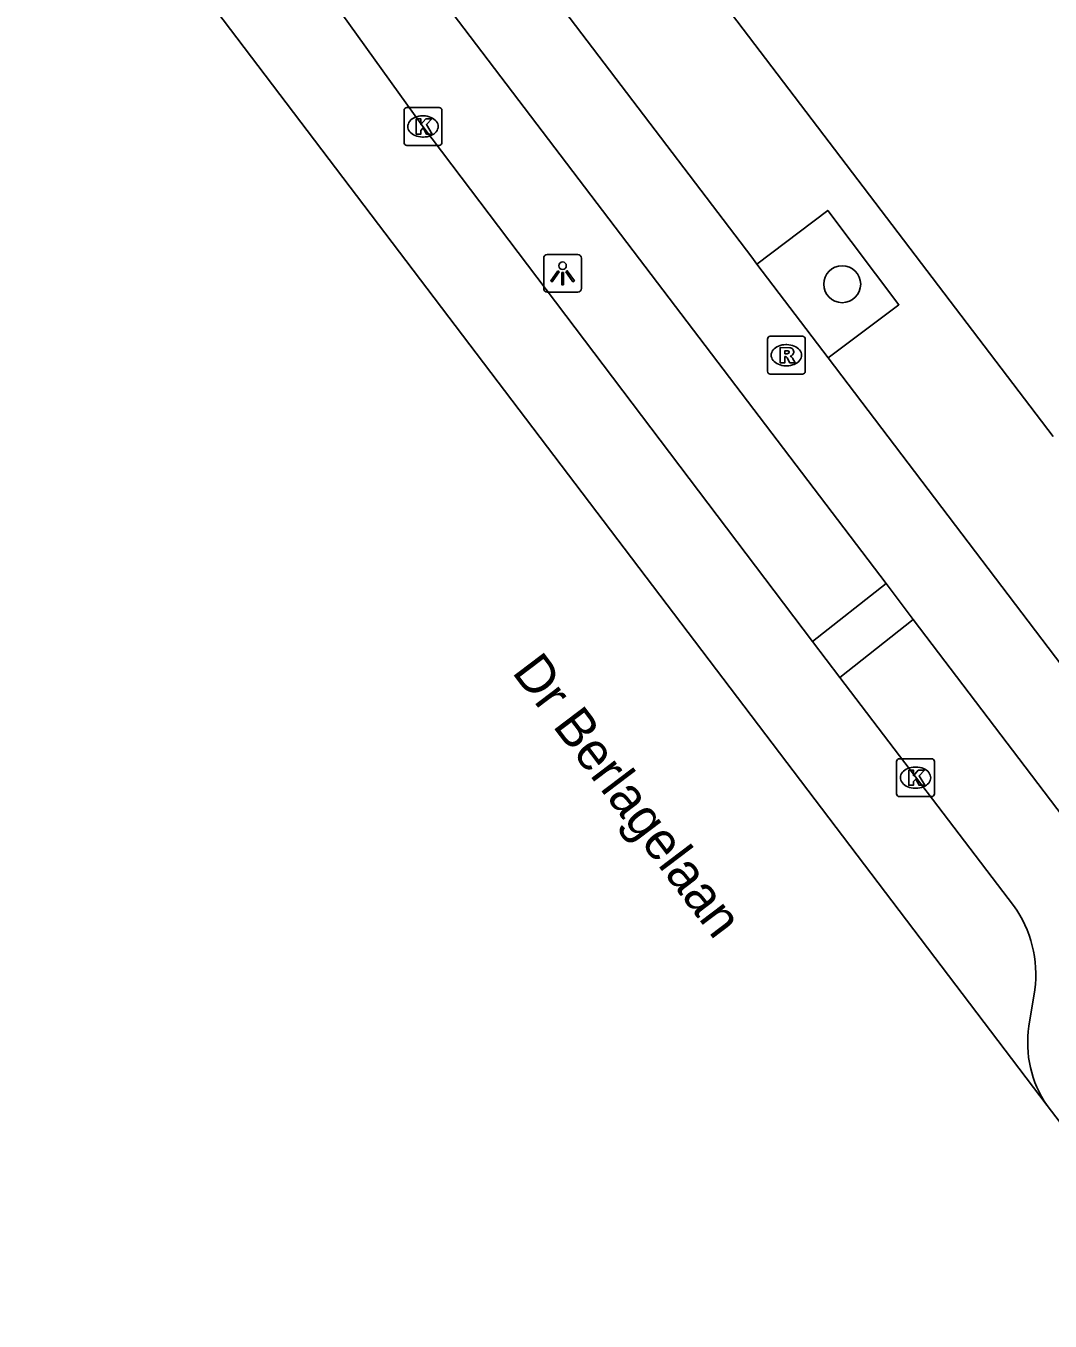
# Model space of a CAD drawing. Extents: x 160037 to 160839, y 385326 to 386441.
# Drawn here: x 160181.1 to 160208.2, y 385859.09 to 385893.36 of the extents above; entities that cross this region are included whole.
import ezdxf

# ---------------------------------------------------------------- set-up
doc = ezdxf.new("R2010")
doc.units = 0
for name, color, linetype in [('IMGEO_Boom', 7, 'Continuous'), ('IMGEO_Fietspad_gesloten', 7, 'Continuous'), ('IMGEO_Kolk', 7, 'Continuous'), ('IMGEO_Lichtpunt', 7, 'Continuous'), ('IMGEO_Openbare_ruimte_label', 7, 'Continuous'), ('IMGEO_Parkeervlak_open', 7, 'Continuous'), ('IMGEO_Rijbaan_lokaal_gesloten', 7, 'Continuous'), ('IMGEO_Rioolput', 7, 'Continuous'), ('IMGEO_Voetpad_open', 7, 'Continuous')]:
    doc.layers.add(name, color=color, linetype=linetype)

msp = doc.modelspace()

# ---------------------------------------------------------------- linework, layer by layer
at = {"layer": 'IMGEO_Boom'}
msp.add_circle((160202.696, 385886.53), 0.489, dxfattribs=at)
at = {"layer": 'IMGEO_Fietspad_gesloten'}
for points in [[(160200.44, 385887.061), (160200.303, 385887.241), (160188.588, 385902.659), (160182.89, 385910.161)], [(160183.472, 385905.375), (160185.042, 385903.37), (160203.856, 385878.606)], [(160202.322, 385884.585), (160200.44, 385887.061)], [(160208.507, 385876.44), (160202.322, 385884.585)], [(160203.856, 385878.606), (160204.575, 385877.66)], [(160216.619, 385861.805), (160204.575, 385877.66)]]:
    msp.add_lwpolyline(points, dxfattribs=at)
at = {"layer": 'IMGEO_Kolk'}
for p, q in [((160191.106, 385890.278), (160191.106, 385891.13)), ((160191.181, 385891.204), (160192.033, 385891.204)), ((160192.107, 385891.13), (160192.107, 385890.278)), ((160191.594, 385890.984), (160191.619, 385890.984)), ((160191.617, 385890.424), (160191.592, 385890.424)), ((160192.033, 385890.204), (160191.181, 385890.204)), ((160204.136, 385873.046), (160204.136, 385873.898)), ((160204.211, 385873.972), (160205.063, 385873.972)), ((160205.137, 385873.898), (160205.137, 385873.046)), ((160204.624, 385873.752), (160204.649, 385873.752)), ((160205.063, 385872.972), (160204.211, 385872.972)), ((160204.647, 385873.192), (160204.622, 385873.192))]:
    msp.add_line(p, q, dxfattribs=at)
for points in [[(160191.106, 385890.278), (160191.106, 385891.13)], [(160191.181, 385891.204), (160192.033, 385891.204)], [(160192.107, 385891.13), (160192.107, 385890.278)], [(160191.427, 385890.904), (160191.55, 385890.904), (160191.55, 385890.753), (160191.68, 385890.904), (160191.844, 385890.904), (160191.698, 385890.753), (160191.851, 385890.504), (160191.699, 385890.504), (160191.614, 385890.668), (160191.55, 385890.601), (160191.55, 385890.504), (160191.427, 385890.504), (160191.427, 385890.904)], [(160192.033, 385890.204), (160191.181, 385890.204)], [(160204.136, 385873.046), (160204.136, 385873.898)], [(160204.211, 385873.972), (160205.063, 385873.972)], [(160205.137, 385873.898), (160205.137, 385873.046)], [(160204.457, 385873.672), (160204.58, 385873.672), (160204.58, 385873.521), (160204.71, 385873.672), (160204.874, 385873.672), (160204.728, 385873.521), (160204.881, 385873.272), (160204.729, 385873.272), (160204.644, 385873.436), (160204.58, 385873.369), (160204.58, 385873.272), (160204.457, 385873.272), (160204.457, 385873.672)], [(160205.063, 385872.972), (160204.211, 385872.972)]]:
    msp.add_lwpolyline(points, dxfattribs=at)
for centre, start, end in [((160191.183, 385891.128), 91.552, 178.448), ((160191.183, 385891.128), 91.552, 178.448), ((160192.031, 385891.128), 1.552, 88.448), ((160192.031, 385891.128), 1.552, 88.448), ((160191.183, 385890.28), 181.552, 268.448), ((160191.183, 385890.28), 181.552, 268.448), ((160192.031, 385890.28), 271.552, 358.448), ((160192.031, 385890.28), 271.552, 358.448), ((160204.213, 385873.896), 91.552, 178.448), ((160204.213, 385873.896), 91.552, 178.448), ((160205.061, 385873.896), 1.552, 88.448), ((160205.061, 385873.896), 1.552, 88.448), ((160204.213, 385873.048), 181.552, 268.448), ((160204.213, 385873.048), 181.552, 268.448), ((160205.061, 385873.048), 271.552, 358.448), ((160205.061, 385873.048), 271.552, 358.448)]:
    msp.add_arc(centre, 0.0765, start, end, dxfattribs=at)
for centre, major_axis, ratio, start_param, end_param in [((160191.593, 385890.704), (-0.387, 0.002), 0.722429, 4.712389, 7.853982), ((160191.618, 385890.704), (-0.39, 0.002), 0.717154, 1.570796, 4.712389), ((160204.623, 385873.472), (-0.387, 0.002), 0.722429, 4.712389, 7.853982), ((160204.648, 385873.472), (-0.39, 0.002), 0.717154, 1.570796, 4.712389)]:
    msp.add_ellipse(centre, major_axis=major_axis, ratio=ratio, start_param=start_param, end_param=end_param, dxfattribs=at)
at = {"layer": 'IMGEO_Lichtpunt'}
for p, q in [((160195.702, 385887.316), (160194.894, 385887.316)), ((160195.702, 385887.316), (160194.894, 385887.316)), ((160194.8, 385887.221), (160194.8, 385886.414)), ((160194.8, 385887.221), (160194.8, 385886.414)), ((160195.796, 385886.414), (160195.796, 385887.221)), ((160195.796, 385886.414), (160195.796, 385887.221)), ((160194.894, 385886.32), (160195.702, 385886.32)), ((160194.894, 385886.32), (160195.702, 385886.32))]:
    msp.add_line(p, q, dxfattribs=at)
for points in [[(160195.174, 385886.885), (160195.213, 385886.857), (160195.025, 385886.595), (160194.987, 385886.622), (160195.174, 385886.885)], [(160195.276, 385886.837), (160195.323, 385886.837), (160195.323, 385886.515), (160195.276, 385886.515), (160195.276, 385886.837)], [(160195.386, 385886.857), (160195.424, 385886.884), (160195.611, 385886.622), (160195.572, 385886.594), (160195.386, 385886.857)]]:
    msp.add_lwpolyline(points, dxfattribs=at)
msp.add_circle((160195.299, 385887.019), 0.0994, dxfattribs=at)
for centre, start, end in [((160194.894, 385887.221), 90, 180), ((160194.894, 385887.221), 90, 180), ((160195.702, 385887.221), 0, 90), ((160195.702, 385887.221), 0, 90), ((160194.894, 385886.414), 180, 270), ((160194.894, 385886.414), 180, 270), ((160195.702, 385886.414), 270, 0), ((160195.702, 385886.414), 270, 360)]:
    msp.add_arc(centre, 0.0946, start, end, dxfattribs=at)
at = {"layer": 'IMGEO_Parkeervlak_open'}
for points in [[(160186.226, 385898.2), (160191.607, 385890.704), (160201.913, 385877.075)], [(160202.633, 385876.122), (160207.23, 385870.086)], [(160207.79, 385867.856), (160207.637, 385866.897)]]:
    msp.add_lwpolyline(points, dxfattribs=at)
for centre, radius, start, end in [((160204.739, 385868.275), 3.079, 352.175, 36.0183), ((160210.52, 385866.451), 2.917, 171.2144, 214.5074)]:
    msp.add_arc(centre, radius, start, end, dxfattribs=at)
at = {"layer": 'IMGEO_Rijbaan_lokaal_gesloten'}
for points in [[(160208.116, 385864.799), (160181.103, 385900.416)], [(160212.483, 385859.092), (160208.116, 385864.799)]]:
    msp.add_lwpolyline(points, dxfattribs=at)
at = {"layer": 'IMGEO_Rioolput'}
for p, q in [((160200.718, 385884.225), (160200.718, 385885.077)), ((160200.793, 385885.151), (160201.645, 385885.151)), ((160201.206, 385884.931), (160201.231, 385884.931)), ((160201.719, 385885.077), (160201.719, 385884.225)), ((160201.229, 385884.371), (160201.204, 385884.371)), ((160201.645, 385884.151), (160200.793, 385884.151))]:
    msp.add_line(p, q, dxfattribs=at)
for points in [[(160200.718, 385884.225), (160200.718, 385885.077)], [(160200.793, 385885.151), (160201.645, 385885.151)], [(160201.719, 385885.077), (160201.719, 385884.225)], [(160201.307, 385884.849), (160201.055, 385884.851), (160201.055, 385884.451)], [(160201.055, 385884.451), (160201.179, 385884.451), (160201.179, 385884.613), (160201.19, 385884.613)], [(160201.233, 385884.77), (160201.179, 385884.77), (160201.179, 385884.689)], [(160201.179, 385884.689), (160201.231, 385884.689)], [(160201.237, 385884.584), (160201.308, 385884.451), (160201.448, 385884.451), (160201.383, 385884.577)], [(160201.645, 385884.151), (160200.793, 385884.151)]]:
    msp.add_lwpolyline(points, dxfattribs=at)
for centre, radius, start, end in [((160200.795, 385885.075), 0.0765, 91.552, 178.448), ((160200.795, 385885.075), 0.0765, 91.552, 178.448), ((160201.643, 385885.075), 0.0765, 1.552, 88.448), ((160201.643, 385885.075), 0.0765, 1.552, 88.448), ((160201.189, 385884.56), 0.0533, 26.0293, 88.6989), ((160201.215, 385884.878), 0.19, 274.7715, 282.9687), ((160201.239, 385884.674), 0.0964, 77.0061, 93.1865), ((160201.253, 385884.731), 0.0378, 276.6634, 79.6772), ((160201.306, 385884.739), 0.109, 350.3612, 89.416), ((160201.304, 385884.739), 0.112, 277.5842, 350.9817), ((160201.288, 385884.524), 0.108, 29.5134, 73.7905), ((160200.795, 385884.227), 0.0765, 181.552, 268.448), ((160200.795, 385884.227), 0.0765, 181.552, 268.448), ((160201.643, 385884.227), 0.0765, 271.552, 358.448), ((160201.643, 385884.227), 0.0765, 271.552, 358.448)]:
    msp.add_arc(centre, radius, start, end, dxfattribs=at)
for centre, major_axis, ratio, start_param, end_param in [((160201.205, 385884.651), (-0.387, 0.002), 0.722429, 4.712389, 7.853982), ((160201.23, 385884.651), (-0.39, 0.002), 0.717154, 1.570796, 4.712389)]:
    msp.add_ellipse(centre, major_axis=major_axis, ratio=ratio, start_param=start_param, end_param=end_param, dxfattribs=at)
at = {"layer": 'IMGEO_Voetpad_open'}
for points in [[(160193.53, 385901.886), (160208.275, 385882.5)], [(160202.322, 385884.585), (160204.195, 385885.984), (160202.313, 385888.484), (160200.44, 385887.061)], [(160201.913, 385877.075), (160203.856, 385878.606)], [(160204.575, 385877.66), (160202.633, 385876.122)], [(160202.633, 385876.122), (160201.913, 385877.075)]]:
    msp.add_lwpolyline(points, dxfattribs=at)

# ---------------------------------------------------------------- texts
at = {"layer": 'IMGEO_Openbare_ruimte_label'}
msp.add_text('Dr Berlagelaan', height=1, rotation=307.1564, dxfattribs=at).set_placement((160193.941, 385876.261))

doc.saveas('drawing.dxf')
